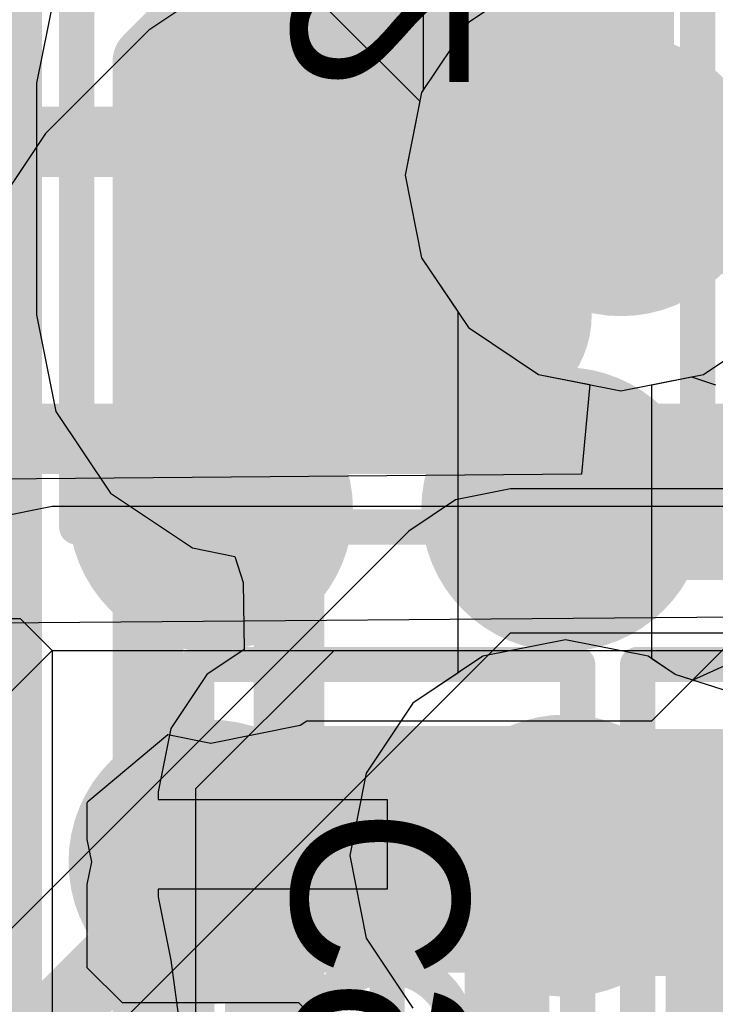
# Model space of a CAD drawing. Header units: millimetres. Extents: x -2 to 68, y -2 to 27.4.
# Tile 397 of 594: x 36.9 to 37.8, y 17.3 to 18.7. Entities that reach past the tile are written whole.
import ezdxf

# ---------------------------------------------------------------- set-up
doc = ezdxf.new("R2010")
doc.units = ezdxf.units.MM
for name, color, linetype in [('BottomLayer', 5, 'Continuous'), ('BottomPaste', 16, 'Continuous'), ('BottomSolder', 6, 'Continuous'), ('DrillGuide', 244, 'Continuous'), ('Mechanical10', 56, 'Continuous'), ('Mechanical17', 56, 'Continuous'), ('Mechanical6', 56, 'Continuous'), ('MidLayer1', 16, 'Continuous'), ('MidLayer2', 76, 'Continuous'), ('MidLayer3', 90, 'Continuous'), ('MidLayer4', 156, 'Continuous'), ('MidLayer5', 130, 'Continuous'), ('MidLayer6', 216, 'Continuous'), ('MidLayer7', 6, 'Continuous'), ('MidLayer8', 54, 'Continuous'), ('MultiLayer', 9, 'Continuous'), ('TopLayer', 1, 'Continuous'), ('TopPaste', 8, 'Continuous'), ('TopSolder', 216, 'Continuous'), ('ViaHoleLayer', 16, 'Continuous')]:
    doc.layers.add(name, color=color, linetype=linetype)

# ---------------------------------------------------------------- blocks, each defined once
blk = doc.blocks.new('BGA486C50P27X27_1400X1400X125_227')
at = {"layer": 'TopLayer', "const_width": 0.0999998}
for points in [[(1.95000118, -1.00000054, 1), (2.05000098, -1.00000054, 1)], [(2.45000018, -1.00000054, 1), (2.54999998, -1.00000054, 1)], [(2.45000018, -1.49999954, 1), (2.54999998, -1.49999954, 1)]]:
    blk.add_lwpolyline(points, format="xyb", close=True, dxfattribs=at)
at = {"layer": 'TopPaste', "const_width": 0.0999998}
for points in [[(1.95000118, -1.00000054, 1), (2.05000098, -1.00000054, 1)], [(2.45000018, -1.00000054, 1), (2.54999998, -1.00000054, 1)], [(2.45000018, -1.49999954, 1), (2.54999998, -1.49999954, 1)]]:
    blk.add_lwpolyline(points, format="xyb", close=True, dxfattribs=at)
at = {"layer": 'TopSolder', "const_width": 0.2015998}
for points in [[(1.89920118, -1.00000054, 1), (2.10080098, -1.00000054, 1)], [(2.39920018, -1.00000054, 1), (2.60079998, -1.00000054, 1)], [(2.39920018, -1.49999954, 1), (2.60079998, -1.49999954, 1)]]:
    blk.add_lwpolyline(points, format="xyb", close=True, dxfattribs=at)
blk = doc.blocks.new('CAP_0402_B_354')
at = {"layer": 'BottomLayer', "const_width": 0.1507998}
for points in [[(0.1954022, 0.13919962, 1), (0.346202, 0.13919962, 1)], [(0.5237988, 0.13919962, 1), (0.6745985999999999, 0.13919962, 1)], [(0.1954022, -0.13919962, 1), (0.346202, -0.13919962, 1)], [(0.5237988, -0.13919962, 1), (0.6745985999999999, -0.13919962, 1)]]:
    blk.add_lwpolyline(points, format="xyb", close=True, dxfattribs=at)
at = {"layer": 'BottomLayer'}
for points in [[(0.2708021, -0.28999942), (0.5991987, -0.28999942), (0.2708021, 0.28999942), (0.5991987, 0.28999942)], [(0.1200023, -0.13919962), (0.7499985, -0.13919962), (0.1200023, 0.13919962), (0.7499985, 0.13919962)]]:
    blk.add_solid(points, dxfattribs=at)
at = {"layer": 'BottomPaste', "const_width": 0.1507998}
for points in [[(0.1954022, 0.13919962, 1), (0.346202, 0.13919962, 1)], [(0.5237988, 0.13919962, 1), (0.6745985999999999, 0.13919962, 1)], [(0.1954022, -0.13919962, 1), (0.346202, -0.13919962, 1)], [(0.5237988, -0.13919962, 1), (0.6745985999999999, -0.13919962, 1)]]:
    blk.add_lwpolyline(points, format="xyb", close=True, dxfattribs=at)
at = {"layer": 'BottomPaste'}
for points in [[(0.2708021, -0.28999942), (0.5991987, -0.28999942), (0.2708021, 0.28999942), (0.5991987, 0.28999942)], [(0.1200023, -0.13919962), (0.7499985, -0.13919962), (0.1200023, 0.13919962), (0.7499985, 0.13919962)]]:
    blk.add_solid(points, dxfattribs=at)
at = {"layer": 'BottomSolder', "const_width": 0.1507998}
for points in [[(0.1954022, 0.13919962, 1), (0.346202, 0.13919962, 1)], [(0.5237988, 0.13919962, 1), (0.6745985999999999, 0.13919962, 1)], [(0.1954022, -0.13919962, 1), (0.346202, -0.13919962, 1)], [(0.5237988, -0.13919962, 1), (0.6745985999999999, -0.13919962, 1)]]:
    blk.add_lwpolyline(points, format="xyb", close=True, dxfattribs=at)
at = {"layer": 'BottomSolder'}
for points in [[(0.2708021, -0.28999942), (0.5991987, -0.28999942), (0.2708021, 0.28999942), (0.5991987, 0.28999942)], [(0.1200023, -0.13919962), (0.7499985, -0.13919962), (0.1200023, 0.13919962), (0.7499985, 0.13919962)]]:
    blk.add_solid(points, dxfattribs=at)
at = {"layer": 'Mechanical10', "const_width": 0.11999976}
for points in [[(0.5299989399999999, 0.27999944), (-0.5299989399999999, 0.27999944)], [(0.5299989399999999, -0.27999944), (0.5299989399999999, 0.27999944)], [(0.5299989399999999, -0.27999944), (-0.5299989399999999, -0.27999944)]]:
    blk.add_lwpolyline(points, dxfattribs=at)
at = {"layer": 'Mechanical10', "const_width": 0.05999988}
for points in [[(0.499999, 0.27999944, 1), (0.55999888, 0.27999944, 1)], [(0.499999, 0.27999944, 1), (0.55999888, 0.27999944, 1)], [(0.499999, -0.27999944, 1), (0.55999888, -0.27999944, 1)], [(0.499999, -0.27999944, 1), (0.55999888, -0.27999944, 1)]]:
    blk.add_lwpolyline(points, format="xyb", close=True, dxfattribs=at)
at = {"layer": 'Mechanical6', "const_width": 0.0499999}
for points in [[(0.90000074, 0.43999912), (-0.90000074, 0.43999912)], [(0.90000074, -0.43999912), (0.90000074, 0.43999912)], [(0.21999956, 0), (-0.21999956, 0)], [(0.90000074, -0.43999912), (-0.90000074, -0.43999912)]]:
    blk.add_lwpolyline(points, dxfattribs=at)
at = {"layer": 'Mechanical6'}
for points, const_width in [([(0.8875014, 0.43999912, 1), (0.9125000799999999, 0.43999912, 1)], 0.02499868), ([(0.8875014, 0.43999912, 1), (0.9125000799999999, 0.43999912, 1)], 0.02499868), ([(0.16500094, 0, 1), (-0.16500094, 0, 1)], 0.0499999), ([(0.1525016, 0, 1), (0.17750028, 0, 1)], 0.02499868), ([(0.20750022, 0, 1), (0.2324989, 0, 1)], 0.02499868), ([(0.8875014, -0.43999912, 1), (0.9125000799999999, -0.43999912, 1)], 0.02499868), ([(0.8875014, -0.43999912, 1), (0.9125000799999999, -0.43999912, 1)], 0.02499868)]:
    blk.add_lwpolyline(points, format="xyb", close=True, dxfattribs=dict(at, const_width=const_width))
blk = doc.blocks.new('CAP_0201_B_373')
at = {"layer": 'BottomLayer', "const_width": 0.08059928}
for points in [[(-0.3896995, 0.08940038, 1), (-0.30910022, 0.08940038, 1)], [(-0.24090122, 0.08940038, 1), (-0.16030194, 0.08940038, 1)], [(0.16030194, 0.08940038, 1), (0.24090122, 0.08940038, 1)], [(0.30910022, 0.08940038, 1), (0.3896995, 0.08940038, 1)], [(-0.3896995, -0.08940038, 1), (-0.30910022, -0.08940038, 1)], [(-0.24090122, -0.08940038, 1), (-0.16030194, -0.08940038, 1)], [(0.16030194, -0.08940038, 1), (0.24090122, -0.08940038, 1)], [(0.30910022, -0.08940038, 1), (0.3896995, -0.08940038, 1)]]:
    blk.add_lwpolyline(points, format="xyb", close=True, dxfattribs=at)
at = {"layer": 'BottomLayer'}
for points in [[(-0.20060158, 0.16999966), (-0.34939986, 0.16999966), (-0.20060158, -0.16999966), (-0.34939986, -0.16999966)], [(0.20060158, -0.16999966), (0.34939986, -0.16999966), (0.20060158, 0.16999966), (0.34939986, 0.16999966)], [(-0.1200023, 0.08940038), (-0.4299991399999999, 0.08940038), (-0.1200023, -0.08940038), (-0.4299991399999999, -0.08940038)], [(0.1200023, -0.08940038), (0.4299991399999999, -0.08940038), (0.1200023, 0.08940038), (0.4299991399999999, 0.08940038)]]:
    blk.add_solid(points, dxfattribs=at)
at = {"layer": 'BottomPaste', "const_width": 0.08059928}
for points in [[(-0.3896995, 0.08940038, 1), (-0.30910022, 0.08940038, 1)], [(-0.24090122, 0.08940038, 1), (-0.16030194, 0.08940038, 1)], [(0.16030194, 0.08940038, 1), (0.24090122, 0.08940038, 1)], [(0.30910022, 0.08940038, 1), (0.3896995, 0.08940038, 1)], [(-0.3896995, -0.08940038, 1), (-0.30910022, -0.08940038, 1)], [(-0.24090122, -0.08940038, 1), (-0.16030194, -0.08940038, 1)], [(0.16030194, -0.08940038, 1), (0.24090122, -0.08940038, 1)], [(0.30910022, -0.08940038, 1), (0.3896995, -0.08940038, 1)]]:
    blk.add_lwpolyline(points, format="xyb", close=True, dxfattribs=at)
at = {"layer": 'BottomPaste'}
for points in [[(-0.20060158, 0.16999966), (-0.34939986, 0.16999966), (-0.20060158, -0.16999966), (-0.34939986, -0.16999966)], [(0.20060158, -0.16999966), (0.34939986, -0.16999966), (0.20060158, 0.16999966), (0.34939986, 0.16999966)], [(-0.1200023, 0.08940038), (-0.4299991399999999, 0.08940038), (-0.1200023, -0.08940038), (-0.4299991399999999, -0.08940038)], [(0.1200023, -0.08940038), (0.4299991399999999, -0.08940038), (0.1200023, 0.08940038), (0.4299991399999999, 0.08940038)]]:
    blk.add_solid(points, dxfattribs=at)
at = {"layer": 'BottomSolder', "const_width": 0.08059928}
for points in [[(-0.3896995, 0.08940038, 1), (-0.30910022, 0.08940038, 1)], [(-0.24090122, 0.08940038, 1), (-0.16030194, 0.08940038, 1)], [(0.16030194, 0.08940038, 1), (0.24090122, 0.08940038, 1)], [(0.30910022, 0.08940038, 1), (0.3896995, 0.08940038, 1)], [(-0.3896995, -0.08940038, 1), (-0.30910022, -0.08940038, 1)], [(-0.24090122, -0.08940038, 1), (-0.16030194, -0.08940038, 1)], [(0.16030194, -0.08940038, 1), (0.24090122, -0.08940038, 1)], [(0.30910022, -0.08940038, 1), (0.3896995, -0.08940038, 1)]]:
    blk.add_lwpolyline(points, format="xyb", close=True, dxfattribs=at)
at = {"layer": 'BottomSolder'}
for points in [[(-0.20060158, 0.16999966), (-0.34939986, 0.16999966), (-0.20060158, -0.16999966), (-0.34939986, -0.16999966)], [(0.20060158, -0.16999966), (0.34939986, -0.16999966), (0.20060158, 0.16999966), (0.34939986, 0.16999966)], [(-0.1200023, 0.08940038), (-0.4299991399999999, 0.08940038), (-0.1200023, -0.08940038), (-0.4299991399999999, -0.08940038)], [(0.1200023, -0.08940038), (0.4299991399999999, -0.08940038), (0.1200023, 0.08940038), (0.4299991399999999, 0.08940038)]]:
    blk.add_solid(points, dxfattribs=at)
at = {"layer": 'Mechanical10', "const_width": 0.11999976}
for points in [[(0.31999936, 0.16999966), (-0.31999936, 0.16999966)], [(-0.31999936, -0.16999966), (-0.31999936, 0.16999966)], [(0.31999936, -0.16999966), (0.31999936, 0.16999966)], [(0.31999936, -0.16999966), (-0.31999936, -0.16999966)]]:
    blk.add_lwpolyline(points, dxfattribs=at)
at = {"layer": 'Mechanical10', "const_width": 0.05999988}
for points in [[(-0.3499993, 0.16999966, 1), (-0.28999942, 0.16999966, 1)], [(-0.3499993, 0.16999966, 1), (-0.28999942, 0.16999966, 1)], [(0.28999942, 0.16999966, 1), (0.3499993, 0.16999966, 1)], [(0.28999942, 0.16999966, 1), (0.3499993, 0.16999966, 1)], [(-0.3499993, -0.16999966, 1), (-0.28999942, -0.16999966, 1)], [(-0.3499993, -0.16999966, 1), (-0.28999942, -0.16999966, 1)], [(0.28999942, -0.16999966, 1), (0.3499993, -0.16999966, 1)], [(0.28999942, -0.16999966, 1), (0.3499993, -0.16999966, 1)]]:
    blk.add_lwpolyline(points, format="xyb", close=True, dxfattribs=at)
at = {"layer": 'Mechanical6', "const_width": 0.0499999}
for points in [[(0.5299989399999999, 0.26999946), (-0.5299989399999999, 0.26999946)], [(-0.5299989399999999, -0.26999946), (-0.5299989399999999, 0.26999946)], [(0.5299989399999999, -0.26999946), (0.5299989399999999, 0.26999946)], [(0, -0.135001), (0, 0.135001)], [(0.135001, 0), (-0.135001, 0)], [(0.5299989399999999, -0.26999946), (-0.5299989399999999, -0.26999946)]]:
    blk.add_lwpolyline(points, dxfattribs=at)
at = {"layer": 'Mechanical6'}
for points, const_width in [([(-0.54249828, 0.26999946, 1), (-0.5174996, 0.26999946, 1)], 0.02499868), ([(-0.54249828, 0.26999946, 1), (-0.5174996, 0.26999946, 1)], 0.02499868), ([(0.5174996, 0.26999946, 1), (0.54249828, 0.26999946, 1)], 0.02499868), ([(0.5174996, 0.26999946, 1), (0.54249828, 0.26999946, 1)], 0.02499868), ([(-0.01249934, 0.135001, 1), (0.01249934, 0.135001, 1)], 0.02499868), ([(0.10130028, 0, 1), (-0.10130028, 0, 1)], 0.0499999), ([(-0.14750034, 0, 1), (-0.12250166, 0, 1)], 0.02499868), ([(-0.11379962, 0, 1), (-0.08880094, 0, 1)], 0.02499868), ([(0.08880094, 0, 1), (0.11379962, 0, 1)], 0.02499868), ([(0.12250166, 0, 1), (0.14750034, 0, 1)], 0.02499868), ([(-0.01249934, -0.135001, 1), (0.01249934, -0.135001, 1)], 0.02499868), ([(-0.54249828, -0.26999946, 1), (-0.5174996, -0.26999946, 1)], 0.02499868), ([(-0.54249828, -0.26999946, 1), (-0.5174996, -0.26999946, 1)], 0.02499868), ([(0.5174996, -0.26999946, 1), (0.54249828, -0.26999946, 1)], 0.02499868), ([(0.5174996, -0.26999946, 1), (0.54249828, -0.26999946, 1)], 0.02499868)]:
    blk.add_lwpolyline(points, format="xyb", close=True, dxfattribs=dict(at, const_width=const_width))
blk = doc.blocks.new('CAP_0201_B_374')
at = {"layer": 'BottomLayer', "const_width": 0.08059928}
for points in [[(-0.3896995, 0.08940038, 1), (-0.30910022, 0.08940038, 1)], [(-0.24090122, 0.08940038, 1), (-0.16030194, 0.08940038, 1)], [(0.16030194, 0.08940038, 1), (0.24090122, 0.08940038, 1)], [(0.30910022, 0.08940038, 1), (0.3896995, 0.08940038, 1)], [(-0.3896995, -0.08940038, 1), (-0.30910022, -0.08940038, 1)], [(-0.24090122, -0.08940038, 1), (-0.16030194, -0.08940038, 1)], [(0.16030194, -0.08940038, 1), (0.24090122, -0.08940038, 1)], [(0.30910022, -0.08940038, 1), (0.3896995, -0.08940038, 1)]]:
    blk.add_lwpolyline(points, format="xyb", close=True, dxfattribs=at)
at = {"layer": 'BottomLayer'}
for points in [[(-0.20060158, 0.16999966), (-0.34939986, 0.16999966), (-0.20060158, -0.16999966), (-0.34939986, -0.16999966)], [(0.20060158, -0.16999966), (0.34939986, -0.16999966), (0.20060158, 0.16999966), (0.34939986, 0.16999966)], [(-0.1200023, 0.08940038), (-0.4299991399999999, 0.08940038), (-0.1200023, -0.08940038), (-0.4299991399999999, -0.08940038)], [(0.1200023, -0.08940038), (0.4299991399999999, -0.08940038), (0.1200023, 0.08940038), (0.4299991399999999, 0.08940038)]]:
    blk.add_solid(points, dxfattribs=at)
at = {"layer": 'BottomPaste', "const_width": 0.08059928}
for points in [[(-0.3896995, 0.08940038, 1), (-0.30910022, 0.08940038, 1)], [(-0.24090122, 0.08940038, 1), (-0.16030194, 0.08940038, 1)], [(0.16030194, 0.08940038, 1), (0.24090122, 0.08940038, 1)], [(0.30910022, 0.08940038, 1), (0.3896995, 0.08940038, 1)], [(-0.3896995, -0.08940038, 1), (-0.30910022, -0.08940038, 1)], [(-0.24090122, -0.08940038, 1), (-0.16030194, -0.08940038, 1)], [(0.16030194, -0.08940038, 1), (0.24090122, -0.08940038, 1)], [(0.30910022, -0.08940038, 1), (0.3896995, -0.08940038, 1)]]:
    blk.add_lwpolyline(points, format="xyb", close=True, dxfattribs=at)
at = {"layer": 'BottomPaste'}
for points in [[(-0.20060158, 0.16999966), (-0.34939986, 0.16999966), (-0.20060158, -0.16999966), (-0.34939986, -0.16999966)], [(0.20060158, -0.16999966), (0.34939986, -0.16999966), (0.20060158, 0.16999966), (0.34939986, 0.16999966)], [(-0.1200023, 0.08940038), (-0.4299991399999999, 0.08940038), (-0.1200023, -0.08940038), (-0.4299991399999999, -0.08940038)], [(0.1200023, -0.08940038), (0.4299991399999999, -0.08940038), (0.1200023, 0.08940038), (0.4299991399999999, 0.08940038)]]:
    blk.add_solid(points, dxfattribs=at)
at = {"layer": 'BottomSolder', "const_width": 0.08059928}
for points in [[(-0.3896995, 0.08940038, 1), (-0.30910022, 0.08940038, 1)], [(-0.24090122, 0.08940038, 1), (-0.16030194, 0.08940038, 1)], [(0.16030194, 0.08940038, 1), (0.24090122, 0.08940038, 1)], [(0.30910022, 0.08940038, 1), (0.3896995, 0.08940038, 1)], [(-0.3896995, -0.08940038, 1), (-0.30910022, -0.08940038, 1)], [(-0.24090122, -0.08940038, 1), (-0.16030194, -0.08940038, 1)], [(0.16030194, -0.08940038, 1), (0.24090122, -0.08940038, 1)], [(0.30910022, -0.08940038, 1), (0.3896995, -0.08940038, 1)]]:
    blk.add_lwpolyline(points, format="xyb", close=True, dxfattribs=at)
at = {"layer": 'BottomSolder'}
for points in [[(-0.20060158, 0.16999966), (-0.34939986, 0.16999966), (-0.20060158, -0.16999966), (-0.34939986, -0.16999966)], [(0.20060158, -0.16999966), (0.34939986, -0.16999966), (0.20060158, 0.16999966), (0.34939986, 0.16999966)], [(-0.1200023, 0.08940038), (-0.4299991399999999, 0.08940038), (-0.1200023, -0.08940038), (-0.4299991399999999, -0.08940038)], [(0.1200023, -0.08940038), (0.4299991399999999, -0.08940038), (0.1200023, 0.08940038), (0.4299991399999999, 0.08940038)]]:
    blk.add_solid(points, dxfattribs=at)
at = {"layer": 'Mechanical10', "const_width": 0.11999976}
for points in [[(0.31999936, 0.16999966), (-0.31999936, 0.16999966)], [(-0.31999936, -0.16999966), (-0.31999936, 0.16999966)], [(0.31999936, -0.16999966), (0.31999936, 0.16999966)], [(0.31999936, -0.16999966), (-0.31999936, -0.16999966)]]:
    blk.add_lwpolyline(points, dxfattribs=at)
at = {"layer": 'Mechanical10', "const_width": 0.05999988}
for points in [[(-0.3499993, 0.16999966, 1), (-0.28999942, 0.16999966, 1)], [(-0.3499993, 0.16999966, 1), (-0.28999942, 0.16999966, 1)], [(0.28999942, 0.16999966, 1), (0.3499993, 0.16999966, 1)], [(0.28999942, 0.16999966, 1), (0.3499993, 0.16999966, 1)], [(-0.3499993, -0.16999966, 1), (-0.28999942, -0.16999966, 1)], [(-0.3499993, -0.16999966, 1), (-0.28999942, -0.16999966, 1)], [(0.28999942, -0.16999966, 1), (0.3499993, -0.16999966, 1)], [(0.28999942, -0.16999966, 1), (0.3499993, -0.16999966, 1)]]:
    blk.add_lwpolyline(points, format="xyb", close=True, dxfattribs=at)
at = {"layer": 'Mechanical6', "const_width": 0.0499999}
for points in [[(0.5299989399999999, 0.26999946), (-0.5299989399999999, 0.26999946)], [(-0.5299989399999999, -0.26999946), (-0.5299989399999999, 0.26999946)], [(0.5299989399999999, -0.26999946), (0.5299989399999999, 0.26999946)], [(0, -0.135001), (0, 0.135001)], [(0.135001, 0), (-0.135001, 0)], [(0.5299989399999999, -0.26999946), (-0.5299989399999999, -0.26999946)]]:
    blk.add_lwpolyline(points, dxfattribs=at)
at = {"layer": 'Mechanical6'}
for points, const_width in [([(-0.54249828, 0.26999946, 1), (-0.5174996, 0.26999946, 1)], 0.02499868), ([(-0.54249828, 0.26999946, 1), (-0.5174996, 0.26999946, 1)], 0.02499868), ([(0.5174996, 0.26999946, 1), (0.54249828, 0.26999946, 1)], 0.02499868), ([(0.5174996, 0.26999946, 1), (0.54249828, 0.26999946, 1)], 0.02499868), ([(-0.01249934, 0.135001, 1), (0.01249934, 0.135001, 1)], 0.02499868), ([(0.10130028, 0, 1), (-0.10130028, 0, 1)], 0.0499999), ([(-0.14750034, 0, 1), (-0.12250166, 0, 1)], 0.02499868), ([(-0.11379962, 0, 1), (-0.08880094, 0, 1)], 0.02499868), ([(0.08880094, 0, 1), (0.11379962, 0, 1)], 0.02499868), ([(0.12250166, 0, 1), (0.14750034, 0, 1)], 0.02499868), ([(-0.01249934, -0.135001, 1), (0.01249934, -0.135001, 1)], 0.02499868), ([(-0.54249828, -0.26999946, 1), (-0.5174996, -0.26999946, 1)], 0.02499868), ([(-0.54249828, -0.26999946, 1), (-0.5174996, -0.26999946, 1)], 0.02499868), ([(0.5174996, -0.26999946, 1), (0.54249828, -0.26999946, 1)], 0.02499868), ([(0.5174996, -0.26999946, 1), (0.54249828, -0.26999946, 1)], 0.02499868)]:
    blk.add_lwpolyline(points, format="xyb", close=True, dxfattribs=dict(at, const_width=const_width))

msp = doc.modelspace()

# ---------------------------------------------------------------- linework, layer by layer
at = {"layer": 'BottomLayer'}
for p, q in [((36.90535418, 18.74106996), (36.87812792, 18.60419444)), ((36.90535418, 18.74106996), (36.87812792, 18.60419444)), ((36.87812792, 18.60419444), (36.87812792, 18.27579784)), ((36.87812792, 18.60419444), (36.87812792, 18.27579784)), ((36.87812792, 18.27579784), (36.90535418, 18.13892232)), ((36.87812792, 18.27579784), (36.90535418, 18.13892232)), ((36.90535418, 18.13892232), (36.98288768, 18.02288496)), ((36.90535418, 18.13892232), (36.98288768, 18.02288496)), ((36.98288768, 18.02288496), (37.09892504, 17.94535146)), ((36.98288768, 18.02288496), (37.09892504, 17.94535146)), ((37.09892504, 17.94535146), (37.15916368, 17.93337028)), ((37.09892504, 17.94535146), (37.15916368, 17.93337028)), ((37.15916368, 17.93337028), (37.17080958, 17.896078)), ((37.15916368, 17.93337028), (37.17080958, 17.896078)), ((37.17080958, 17.896078), (37.17257234, 17.80121408)), ((37.17080958, 17.896078), (37.17257234, 17.80121408)), ((37.17257234, 17.80121408), (37.11934664, 17.765649)), ((37.17257234, 17.80121408), (37.11934664, 17.765649)), ((37.11934664, 17.765649), (37.06837899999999, 17.68937026)), ((37.11934664, 17.765649), (37.06837899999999, 17.68937026)), ((37.06837899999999, 17.68937026), (37.05048215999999, 17.59939584)), ((37.06837899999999, 17.68937026), (37.05048215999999, 17.59939584)), ((37.05048215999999, 17.59939584), (37.05048215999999, 17.5884967)), ((37.05048215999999, 17.59939584), (37.05048215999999, 17.5884967)), ((37.05048215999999, 17.5884967), (37.37500018, 17.5884967)), ((37.05048215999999, 17.5884967), (37.37500018, 17.5884967)), ((37.37500018, 17.5884967), (37.37500018, 17.4614967)), ((37.37500018, 17.5884967), (37.37500018, 17.4614967)), ((37.37500018, 17.4614967), (37.05048215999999, 17.4614967)), ((37.05048215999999, 17.4614967), (37.05048215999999, 17.45059756)), ((37.37500018, 17.4614967), (37.05048215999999, 17.4614967)), ((37.05048215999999, 17.4614967), (37.05048215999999, 17.45059756)), ((37.05048215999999, 17.45059756), (37.06837899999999, 17.36062568)), ((37.05048215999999, 17.45059756), (37.06837899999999, 17.36062568)), ((37.06837899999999, 17.36062568), (37.08329896, 17.2516927)), ((37.06837899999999, 17.36062568), (37.08329896, 17.2516927))]:
    msp.add_line(p, q, dxfattribs=at)
at = {"layer": 'BottomLayer', "const_width": 0.0999998}
for points in [[(37.37500018, 18.43999614), (37.8149993, 18.43999614)], [(37.8149993, 18.43999614), (37.9438916, 18.31110384)], [(36.59999538, 16.97499526), (37.14999682, 17.5249967)], [(37.14999682, 17.5249967), (37.37500018, 17.5249967)], [(37.37500018, 17.5249967), (38.0000002, 17.5249967)]]:
    msp.add_lwpolyline(points, dxfattribs=at)
at = {"layer": 'BottomLayer', "const_width": 0.0499999}
for points in [[(37.3500015, 18.43999614, 1), (37.39999886, 18.43999614, 1)], [(37.79000061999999, 18.43999614, 1), (37.83999797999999, 18.43999614, 1)], [(37.79000061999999, 18.43999614, 1), (37.83999797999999, 18.43999614, 1)], [(37.12499814, 17.5249967, 1), (37.1749955, 17.5249967, 1)], [(37.12499814, 17.5249967, 1), (37.1749955, 17.5249967, 1)], [(37.3500015, 17.5249967, 1), (37.39999886, 17.5249967, 1)], [(37.3500015, 17.5249967, 1), (37.39999886, 17.5249967, 1)]]:
    msp.add_lwpolyline(points, format="xyb", close=True, dxfattribs=at)
at = {"layer": 'DrillGuide'}
for points, const_width in [([(37.65644742, 18.47395848, 1), (37.75644722, 18.47395848, 1)], 0.0999998), ([(37.09999946, 17.99999702, 1), (37.14999682, 17.99999702, 1)], 0.0499999), ([(37.57776837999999, 17.50899978, 1), (37.67776818, 17.50899978, 1)], 0.0999998), ([(37.09999946, 17.49999802, 1), (37.14999682, 17.49999802, 1)], 0.0499999)]:
    msp.add_lwpolyline(points, format="xyb", close=True, dxfattribs=dict(at, const_width=const_width))
at = {"layer": 'MidLayer1'}
for p, q in [((37.14463742, 18.75140014), (37.03713446, 18.67956894)), ((37.03713446, 18.67956894), (36.89068822, 18.53312016)), ((36.89068822, 18.53312016), (36.81885702, 18.42561974)), ((37.75000069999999, 17.70000016), (37.92499908, 17.87499854)), ((37.12499814, 17.66863116), (37.2518051, 17.6938559)), ((37.2518051, 17.6938559), (37.26099989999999, 17.70000016)), ((37.26099989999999, 17.70000016), (37.75000069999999, 17.70000016)), ((36.95078208, 17.58559602), (37.06428198, 17.68070886)), ((37.06428198, 17.68070886), (37.12499814, 17.66863116)), ((36.94999976, 17.58380786), (36.95078208, 17.58559602)), ((36.94999976, 17.53197408), (36.94999976, 17.58380786)), ((36.95635992, 17.49999802), (36.94999976, 17.53197408)), ((36.94999976, 17.46802196), (36.95635992, 17.49999802)), ((36.94999976, 17.35000086), (36.94999976, 17.46802196)), ((36.99999966, 17.30000096), (36.94999976, 17.35000086)), ((37.24999915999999, 17.30000096), (36.99999966, 17.30000096)), ((37.42500008, 17.12500004), (37.24999915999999, 17.30000096))]:
    msp.add_line(p, q, dxfattribs=at)
for points, const_width in [([(37.60644752, 18.47395848, 1), (37.80644712, 18.47395848, 1)], 0.1999996), ([(37.64394807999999, 18.47395848, 1), (37.76894656, 18.47395848, 1)], 0.12499848), ([(37.20894767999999, 18.44525902, 1), (37.33394616, 18.44525902, 1)], 0.12499848), ([(37.20894767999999, 18.44525902, 1), (37.33394616, 18.44525902, 1)], 0.12499848), ([(37.61524862, 18.44525902, 1), (37.7402471, 18.44525902, 1)], 0.12499848), ([(37.61524862, 18.44525902, 1), (37.7402471, 18.44525902, 1)], 0.12499848), ([(37.68196426, 18.48697598, 1), (37.75696538, 18.48697598, 1)], 0.07499858), ([(37.68196426, 18.48697598, 1), (37.75696538, 18.48697598, 1)], 0.07499858), ([(37.66894676, 18.47395848, 1), (37.74394788, 18.47395848, 1)], 0.07499858), ([(37.06249889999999, 18.29881024, 1), (37.18749738, 18.29881024, 1)], 0.12499848), ([(37.06249889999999, 18.29881024, 1), (37.18749738, 18.29881024, 1)], 0.12499848), ([(37.04999956, 17.99999702, 1), (37.19999672, 17.99999702, 1)], 0.1499997), ([(37.06249889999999, 17.99999702, 1), (37.18749738, 17.99999702, 1)], 0.12499848), ([(37.52776848, 17.50899978, 1), (37.72776808, 17.50899978, 1)], 0.1999996), ([(37.0553996, 17.51789994, 1), (37.23040052, 17.51789994, 1)], 0.17499838), ([(37.0553996, 17.51789994, 1), (37.23040052, 17.51789994, 1)], 0.17499838), ([(37.54026782, 17.51789994, 1), (37.71526874, 17.51789994, 1)], 0.17499838), ([(37.54026782, 17.51789994, 1), (37.71526874, 17.51789994, 1)], 0.17499838), ([(37.5447179, 17.51344986, 1), (37.71971882, 17.51344986, 1)], 0.17499838), ([(37.5447179, 17.51344986, 1), (37.71971882, 17.51344986, 1)], 0.17499838), ([(37.03749767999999, 17.49999802, 1), (37.2124986, 17.49999802, 1)], 0.17499838), ([(37.04999956, 17.49999802, 1), (37.19999672, 17.49999802, 1)], 0.1499997)]:
    msp.add_lwpolyline(points, format="xyb", close=True, dxfattribs=dict(at, const_width=const_width))
for points, const_width in [([(37.67774786, 18.44525902), (37.70644732, 18.47395848)], 0.2499995), ([(37.12499814, 18.29881024), (37.27144692, 18.44525902)], 0.2499995), ([(37.27144692, 18.44525902), (37.67774786, 18.44525902)], 0.2499995), ([(37.70644732, 18.47395848), (37.71946482, 18.48697598)], 0.1499997), ([(37.71946482, 18.48697598), (38.1119761, 18.48697598)], 0.1499997), ([(37.12499814, 17.99999702), (37.12499814, 18.29881024)], 0.2499995), ([(37.12499814, 17.49999802), (37.14290006, 17.51789994)], 0.3499993), ([(37.14290006, 17.51789994), (37.62776828, 17.51789994)], 0.3499993), ([(37.62776828, 17.51789994), (37.63221836, 17.51344986)], 0.3499993), ([(37.63221836, 17.51344986), (38.12054606, 17.51344986)], 0.3499993)]:
    msp.add_lwpolyline(points, dxfattribs=dict(at, const_width=const_width))
at = {"layer": 'MidLayer2'}
for p, q in [((37.58939396, 18.75655126), (37.49015869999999, 18.6902471)), ((37.49015869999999, 18.6902471), (37.42385454, 18.59101184)), ((37.42385454, 18.59101184), (37.40057036, 18.47395848)), ((37.40057036, 18.47395848), (37.42385454, 18.35690512)), ((37.42385454, 18.35690512), (37.49015869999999, 18.25766986)), ((37.49015869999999, 18.25766986), (37.58939396, 18.1913657)), ((37.82350068, 18.1913657), (37.92273594, 18.25766986)), ((37.58939396, 18.1913657), (37.70644732, 18.16808152)), ((37.70644732, 18.16808152), (37.82350068, 18.1913657)), ((37.5500011, 18.02892254), (37.47196468, 18.01339806)), ((37.5500138, 18.02892), (37.5500011, 18.02892254)), ((38.3999994, 18.02892), (37.5500138, 18.02892)), ((37.47196468, 18.01339806), (37.40580783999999, 17.96919444)), ((37.40580276, 17.96918682), (36.82125224, 17.38463884)), ((37.40580783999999, 17.96919444), (37.40580276, 17.96918682)), ((36.70391948, 16.97891956), (37.5500011, 17.82500118)), ((37.5500011, 17.82500118), (38.3999994, 17.82500118))]:
    msp.add_line(p, q, dxfattribs=at)
at = {"layer": 'MidLayer2', "const_width": 0.1999996}
for points in [[(37.60644752, 18.47395848, 1), (37.80644712, 18.47395848, 1)], [(37.52776848, 17.50899978, 1), (37.72776808, 17.50899978, 1)]]:
    msp.add_lwpolyline(points, format="xyb", close=True, dxfattribs=at)
at = {"layer": 'MidLayer3'}
for p, q in [((37.52167502, 18.71130624), (37.49015869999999, 18.6902471)), ((37.49015869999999, 18.6902471), (37.42385454, 18.59101184)), ((37.42385454, 18.59101184), (37.40057036, 18.47395848)), ((37.40057036, 18.47395848), (37.42385454, 18.35690512)), ((37.42385454, 18.35690512), (37.49015869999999, 18.25766986)), ((37.49015869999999, 18.25766986), (37.58939396, 18.1913657)), ((37.58939396, 18.1913657), (37.66228941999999, 18.17686484)), ((37.66228941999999, 18.17686484), (37.6503057, 18.0497607)), ((37.6503057, 18.0497607), (36.38764629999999, 18.03923748)), ((36.38934556, 17.83532628), (38.1499999, 17.84999986))]:
    msp.add_line(p, q, dxfattribs=at)
at = {"layer": 'MidLayer3', "const_width": 0.1999996}
for points in [[(37.60644752, 18.47395848, 1), (37.80644712, 18.47395848, 1)], [(37.52776848, 17.50899978, 1), (37.72776808, 17.50899978, 1)]]:
    msp.add_lwpolyline(points, format="xyb", close=True, dxfattribs=at)
at = {"layer": 'MidLayer4'}
for p, q in [((37.4260618, 18.88298738), (37.4260618, 18.59431638)), ((37.42385454, 18.59101184), (37.40057036, 18.47395848)), ((37.4260618, 18.59431638), (37.42385454, 18.59101184)), ((37.40057036, 18.47395848), (37.42385454, 18.35690512)), ((37.42385454, 18.35690512), (37.49015869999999, 18.25766986)), ((37.49015869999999, 18.25766986), (37.58939396, 18.1913657)), ((37.58939396, 18.1913657), (37.70644732, 18.16808152)), ((37.70644732, 18.16808152), (37.80621851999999, 18.18792908)), ((37.80621851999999, 18.18792908), (37.84025198, 18.17634922)), ((37.62776828, 17.81487674), (37.51071492, 17.79159256)), ((37.74482164, 17.79159256), (37.62776828, 17.81487674)), ((37.92750098, 17.81160014), (37.8082048, 17.75786136)), ((37.51071492, 17.79159256), (37.41147966, 17.7252884)), ((37.78315532, 17.7659792), (37.74482164, 17.79159256)), ((37.8082048, 17.75786136), (37.78315532, 17.7659792)), ((37.41147966, 17.7252884), (37.3451755, 17.62605314)), ((37.3451755, 17.62605314), (37.32189132, 17.50899978)), ((37.32189132, 17.50899978), (37.3451755, 17.39194642)), ((37.3451755, 17.39194642), (37.41147966, 17.29271116))]:
    msp.add_line(p, q, dxfattribs=at)
at = {"layer": 'MidLayer4', "const_width": 0.1499997}
msp.add_lwpolyline([(37.70644732, 18.47395848), (37.70644732, 18.88298738)], dxfattribs=at)
at = {"layer": 'MidLayer4'}
for points, const_width in [([(37.60644752, 18.47395848, 1), (37.80644712, 18.47395848, 1)], 0.1999996), ([(37.66894676, 18.47395848, 1), (37.74394788, 18.47395848, 1)], 0.07499858), ([(37.52776848, 17.50899978, 1), (37.72776808, 17.50899978, 1)], 0.1999996)]:
    msp.add_lwpolyline(points, format="xyb", close=True, dxfattribs=dict(at, const_width=const_width))
at = {"layer": 'MidLayer5', "const_width": 0.0999998}
for points in [[(37.03598638, 18.63598762), (37.74680538, 19.34680662)], [(37.23598598, 18.55314552), (37.94680498, 19.26396452)], [(36.83598678, 14.16401282), (36.83598678, 18.74850962)], [(37.03598638, 15.80416194), (37.03598638, 18.63598762)], [(37.23598598, 15.88700404), (37.23598598, 18.55314552)]]:
    msp.add_lwpolyline(points, dxfattribs=at)
at = {"layer": 'MidLayer5'}
for points, const_width in [([(37.0109877, 18.63598762, 1), (37.06098506, 18.63598762, 1)], 0.0499999), ([(37.0109877, 18.63598762, 1), (37.06098506, 18.63598762, 1)], 0.0499999), ([(37.60644752, 18.47395848, 1), (37.80644712, 18.47395848, 1)], 0.1999996), ([(37.2109873, 18.55314552, 1), (37.26098466, 18.55314552, 1)], 0.0499999), ([(37.2109873, 18.55314552, 1), (37.26098466, 18.55314552, 1)], 0.0499999), ([(37.52776848, 17.50899978, 1), (37.72776808, 17.50899978, 1)], 0.1999996)]:
    msp.add_lwpolyline(points, format="xyb", close=True, dxfattribs=dict(at, const_width=const_width))
at = {"layer": 'MidLayer6'}
for p, q in [((35.81149048, 17.84510274), (36.85489708, 17.84510274)), ((36.85489708, 17.84510274), (36.89999986, 17.79999996)), ((36.89999986, 17.79999996), (36.89999986, 15.79999888)), ((37.10391868, 17.60391958), (37.29999906, 17.79999996)), ((37.29999906, 17.79999996), (38.3999994, 17.79999996)), ((37.10391868, 15.79999888), (37.10391868, 17.60391958))]:
    msp.add_line(p, q, dxfattribs=at)
at = {"layer": 'MidLayer6', "const_width": 0.0999998}
for points in [[(37.25878755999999, 18.52127106), (37.56147428, 18.82395778)], [(36.7417604, 18.52127106), (37.25878755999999, 18.52127106)], [(35.7059103, 18.09999936), (38.27672811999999, 18.09999936)]]:
    msp.add_lwpolyline(points, dxfattribs=at)
at = {"layer": 'MidLayer6'}
for points, const_width in [([(37.60644752, 18.47395848, 1), (37.80644712, 18.47395848, 1)], 0.1999996), ([(37.23378888, 18.52127106, 1), (37.28378624, 18.52127106, 1)], 0.0499999), ([(37.23378888, 18.52127106, 1), (37.28378624, 18.52127106, 1)], 0.0499999), ([(37.52776848, 17.50899978, 1), (37.72776808, 17.50899978, 1)], 0.1999996)]:
    msp.add_lwpolyline(points, format="xyb", close=True, dxfattribs=dict(at, const_width=const_width))
at = {"layer": 'MidLayer7'}
for p, q in [((36.89999986, 18.00392132), (36.82196344, 17.98839684)), ((36.90001255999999, 18.00391878), (36.89999986, 18.00392132)), ((37.9710823, 18.00391878), (36.90001255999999, 18.00391878)), ((36.40000086, 17.30000096), (36.89999986, 17.79999996)), ((36.89999986, 17.79999996), (38.3999994, 17.79999996))]:
    msp.add_line(p, q, dxfattribs=at)
at = {"layer": 'MidLayer7', "const_width": 0.1999996}
for points in [[(37.60644752, 18.47395848, 1), (37.80644712, 18.47395848, 1)], [(37.52776848, 17.50899978, 1), (37.72776808, 17.50899978, 1)]]:
    msp.add_lwpolyline(points, format="xyb", close=True, dxfattribs=at)
at = {"layer": 'MidLayer8'}
for p, q in [((36.64587539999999, 19.35411928), (37.4213882, 18.57860648)), ((37.4213882, 18.57860648), (37.40057036, 18.47395848)), ((37.40057036, 18.47395848), (37.42385454, 18.35690512)), ((37.42385454, 18.35690512), (37.47499744, 18.28035968)), ((37.47499744, 18.28035968), (37.47499997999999, 17.76772926)), ((37.82350068, 18.1913657), (37.92273594, 18.25766986)), ((37.75000069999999, 18.17674546), (37.82350068, 18.1913657)), ((37.75000069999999, 17.78813308), (37.75000069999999, 18.17674546)), ((37.78315532, 17.7659792), (37.75000069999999, 17.78813308)), ((37.47499997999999, 17.76772926), (37.41147966, 17.7252884)), ((37.87638094, 17.7357659), (37.78315532, 17.7659792)), ((37.41147966, 17.7252884), (37.3451755, 17.62605314)), ((37.3451755, 17.62605314), (37.32189132, 17.50899978)), ((37.32189132, 17.50899978), (37.3451755, 17.39194642)), ((37.3451755, 17.39194642), (37.41147966, 17.29271116))]:
    msp.add_line(p, q, dxfattribs=at)
at = {"layer": 'MidLayer8', "const_width": 0.1999996}
for points in [[(37.60644752, 18.47395848, 1), (37.80644712, 18.47395848, 1)], [(37.52776848, 17.50899978, 1), (37.72776808, 17.50899978, 1)]]:
    msp.add_lwpolyline(points, format="xyb", close=True, dxfattribs=at)
at = {"layer": 'MultiLayer'}
for points, const_width in [([(37.60644752, 18.47395848, 1), (37.80644712, 18.47395848, 1)], 0.1999996), ([(37.04999956, 17.99999702, 1), (37.19999672, 17.99999702, 1)], 0.1499997), ([(37.52776848, 17.50899978, 1), (37.72776808, 17.50899978, 1)], 0.1999996), ([(37.04999956, 17.49999802, 1), (37.19999672, 17.49999802, 1)], 0.1499997)]:
    msp.add_lwpolyline(points, format="xyb", close=True, dxfattribs=dict(at, const_width=const_width))
at = {"layer": 'TopLayer'}
for points, const_width in [([(37.04999956, 17.99999702, 1), (37.19999672, 17.99999702, 1)], 0.1499997), ([(37.57499723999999, 17.99999702, 1), (37.67499704, 17.99999702, 1)], 0.0999998), ([(37.04999956, 17.49999802, 1), (37.19999672, 17.49999802, 1)], 0.1499997)]:
    msp.add_lwpolyline(points, format="xyb", close=True, dxfattribs=dict(at, const_width=const_width))
at = {"layer": 'TopLayer', "const_width": 0.1999996}
msp.add_lwpolyline([(37.62499714, 17.99999702), (38.12499613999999, 17.99999702)], dxfattribs=at)
at = {"layer": 'ViaHoleLayer'}
for points, const_width in [([(37.65644742, 18.47395848, 1), (37.75644722, 18.47395848, 1)], 0.0999998), ([(37.09999946, 17.99999702, 1), (37.14999682, 17.99999702, 1)], 0.0499999), ([(37.57776837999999, 17.50899978, 1), (37.67776818, 17.50899978, 1)], 0.0999998), ([(37.09999946, 17.49999802, 1), (37.14999682, 17.49999802, 1)], 0.0499999)]:
    msp.add_lwpolyline(points, format="xyb", close=True, dxfattribs=dict(at, const_width=const_width))

# ---------------------------------------------------------------- block references
for name, p, rotation in [('BGA486C50P27X27_1400X1400X125_227', (36.1249976, 15.49999694), 90), ('CAP_0402_B_354', (37.37500018, 18.87499654), 270), ('CAP_0201_B_373', (37.37500018, 17.24999598), 270), ('CAP_0201_B_374', (38.0000002, 17.24999598), 270)]:
    msp.add_blockref(name, p, dxfattribs=dict(rotation=rotation))

# ---------------------------------------------------------------- texts
at = {"layer": 'Mechanical17', "text_generation_flag": 2}
for s, p in [('C82', (37.49039999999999, 19.2024)), ('C96', (37.49039999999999, 17.5768))]:
    msp.add_text(s, height=0.2499995, rotation=90, dxfattribs=at).set_placement(p)

doc.saveas('drawing.dxf')
